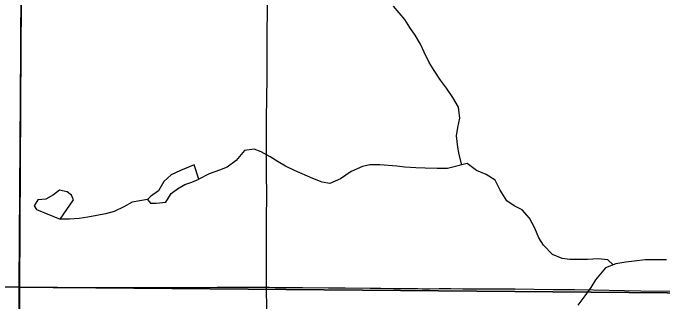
# Model space of a CAD drawing. Extents: x 1874609 to 2204689, y 815661 to 1281160.
# Drawn here: x 2012804 to 2017280, y 1030428 to 1032413 of the extents above; entities that cross this region are included whole.
import ezdxf

# ---------------------------------------------------------------- set-up
doc = ezdxf.new("R2010")
doc.units = 0
for name, color, linetype in [('GM_X_County_Road', 7, 'Continuous'), ('GM_X_Minor_Lake', 7, 'Continuous'), ('GM_X_Minor_River', 7, 'Continuous'), ('GM_X_Section', 7, 'Continuous'), ('GM_X_Township', 7, 'Continuous')]:
    doc.layers.add(name, color=color, linetype=linetype)

msp = doc.modelspace()

# ---------------------------------------------------------------- linework, layer by layer
at = {"layer": 'GM_X_County_Road'}
for points in [[(2014552.2, 1031609.3), (2014552.5, 1031706), (2014553.6, 1031804.7), (2014555.7, 1031985.7), (2014557.6, 1032216.1), (2014559.2, 1032489.9)], [(2014553, 1030522.7), (2014552.7, 1030573.3), (2014552.4, 1030655.6), (2014551.8, 1030787.5), (2014552, 1030902.7), (2014552.8, 1030985.1), (2014553.7, 1031166.1), (2014552.8, 1031297.8), (2014551.1, 1031396.6), (2014552.2, 1031609.3)], [(2010284.9, 1030590.2), (2010311.9, 1030583.5), (2010376.1, 1030572.5), (2010424.8, 1030567), (2010490, 1030562.7), (2010604.6, 1030559.7), (2010899.7, 1030554.4), (2011162, 1030549.6), (2011408, 1030546.4), (2011653.9, 1030540.9), (2011850.5, 1030538.9), (2011998, 1030538.3), (2012309.6, 1030533.2), (2012637.5, 1030527.2), (2012801.4, 1030524.9), (2012846, 1030524.3)], [(2012846, 1030524.3), (2013080.1, 1030521.1), (2013194.7, 1030520.6), (2013342.2, 1030522.2), (2013440.6, 1030521.6), (2013702.8, 1030521.7), (2013866.8, 1030522.3), (2014047.2, 1030522.3), (2014211.2, 1030522.5), (2014391.5, 1030522.6), (2014553, 1030522.7)], [(2014150.8, 1028403.9), (2014156, 1028421.4), (2014207.7, 1028594.3), (2014246.2, 1028719.7), (2014335.1, 1029018.6), (2014385.5, 1029191.9), (2014452.6, 1029411.5), (2014498.8, 1029569), (2014519.9, 1029648.4), (2014534, 1029712.7), (2014541.5, 1029761.7), (2014546.4, 1029810.8), (2014550.7, 1029893), (2014554.7, 1030089.8), (2014555.1, 1030237.5), (2014554.7, 1030368.4), (2014553, 1030522.7)], [(2014553, 1030522.7), (2014571.7, 1030522.7), (2014611, 1030522.2)], [(2014611, 1030522.2), (2014718.8, 1030520.8), (2014800.5, 1030520.5), (2014979.8, 1030518.8), (2015094.1, 1030518.4), (2015267.9, 1030516.7), (2015340.5, 1030516), (2015428, 1030515.1), (2015495.6, 1030514.5), (2015596.4, 1030513.5), (2015628.7, 1030513), (2015677.5, 1030512.9), (2015742.8, 1030513.6), (2015824.2, 1030514.2), (2015905.7, 1030513.1), (2015987.6, 1030512.6), (2016118.7, 1030511.3), (2016266, 1030511.2), (2016528.2, 1030508.3), (2016675.7, 1030506.7), (2016806.9, 1030504.3), (2017020, 1030500.5), (2017134.7, 1030499.3), (2017380.6, 1030496)]]:
    msp.add_lwpolyline(points, dxfattribs=at)
at = {"layer": 'GM_X_Minor_Lake'}
for points in [[(2014052.7, 1031366.2), (2013998.5, 1031344.4), (2013958.4, 1031328.4), (2013894.1, 1031298.6), (2013843.8, 1031250.6), (2013807.5, 1031188.5), (2013753.3, 1031148.6), (2013731.1, 1031126.6), (2013753.1, 1031102.4), (2013791.2, 1031102.3), (2013857.5, 1031110.1), (2013895.7, 1031168.2), (2013937.9, 1031200.1), (2013988.2, 1031230), (2014036.4, 1031247.9), (2014084.6, 1031267.8)], [(2014084.6, 1031267.8), (2014052.7, 1031366.2)], [(2013221.7, 1031124.3), (2013207.7, 1031158.5), (2013177.7, 1031180.7), (2013125.6, 1031190.9), (2013083.4, 1031160.9), (2013031.1, 1031131), (2012975, 1031125.2), (2012950.8, 1031083.2), (2012966.7, 1031059), (2013129, 1030992.2)], [(2013129, 1030992.2), (2013221.7, 1031124.3)]]:
    msp.add_lwpolyline(points, dxfattribs=at)
at = {"layer": 'GM_X_Minor_River'}
for points in [[(2015900.3, 1031366.9), (2015880.2, 1031438.2), (2015872.3, 1031488.3), (2015862.5, 1031566.6), (2015870.7, 1031622.8), (2015885, 1031688.9), (2015875.1, 1031763.2), (2015837.2, 1031829.5), (2015793.3, 1031895.9), (2015751.3, 1031950.2), (2015707.4, 1032016.6), (2015673.4, 1032072.9), (2015639.5, 1032143.2), (2015613.6, 1032197.5), (2015577.7, 1032259.8), (2015539.7, 1032314.1), (2015505.8, 1032368.4), (2015427.8, 1032459)], [(2016943.5, 1030677), (2016905.1, 1030712.3), (2016839, 1030718.5), (2016766.7, 1030714.8), (2016644.4, 1030715.2), (2016592.2, 1030721.4), (2016524.1, 1030747.7), (2016462.1, 1030812.2), (2016430.2, 1030862.4), (2016402.3, 1030930.7), (2016366.4, 1030999.1), (2016314.4, 1031055.4), (2016260.3, 1031083.7), (2016210.3, 1031118), (2016164.3, 1031192.4), (2016128.4, 1031260.7), (2016066.4, 1031301.1), (2016000.3, 1031327.4), (2015936.2, 1031375.8), (2015799.7, 1031342.1), (2015729.5, 1031342.4), (2015645.3, 1031344.7), (2015581.1, 1031346.9), (2015506.9, 1031351.2), (2015450.8, 1031357.4), (2015334.4, 1031365.8), (2015264.2, 1031366.1), (2015214.1, 1031356.2), (2015135.7, 1031320.4), (2015061.4, 1031270.4), (2014989.1, 1031238.6), (2014937, 1031246.8), (2014870.8, 1031273.1), (2014744.6, 1031327.7), (2014682.5, 1031358), (2014632.5, 1031386.3), (2014578.4, 1031420.6), (2014516.3, 1031456.9), (2014466.3, 1031475.2), (2014400, 1031465.4), (2014343.7, 1031397.3), (2014281.4, 1031351.4), (2014227.1, 1031329.5), (2014156.9, 1031303.7), (2014084.6, 1031267.8)], [(2013731.1, 1031126.6), (2013626.8, 1031108.9), (2013568.5, 1031077), (2013502.2, 1031045.1), (2013442, 1031029.3), (2013381.8, 1031017.4), (2013319.6, 1031005.6), (2013259.4, 1030997.8), (2013193.2, 1030992), (2013129, 1030992.2)], [(2017310.3, 1030712.9), (2017238.1, 1030711.2), (2017163.9, 1030711.4), (2017087.6, 1030703.6), (2017029.4, 1030695.8), (2016961.2, 1030684), (2016890.9, 1030656.2), (2016820.5, 1030574.2), (2016788.2, 1030522.1), (2016748, 1030464.1), (2016699.6, 1030400)]]:
    msp.add_lwpolyline(points, dxfattribs=at)
at = {"layer": 'GM_X_Section'}
for points in [[(2012877.9, 1035897.7), (2018912.9, 1035910.5), (2018892.4, 1030469.7), (2012849.2, 1030523)], [(2012877.9, 1035897.7), (2012849.2, 1030523), (2007548.5, 1030565.7), (2007577.2, 1035888.5), (2009320.1, 1035878.2), (2010086.6, 1035805.8), (2010681, 1035777), (2011531.4, 1035800.8)], [(2012849.2, 1030523), (2012824.4, 1025226.2), (2007499.6, 1025285), (2007548.5, 1030565.7)], [(2018892.4, 1030469.7), (2018801.5, 1025176.8), (2012824.4, 1025226.2), (2012849.2, 1030523)]]:
    msp.add_lwpolyline(points, close=True, dxfattribs=at)
at = {"layer": 'GM_X_Township'}
for points in [[(2012924.9, 1056002.2), (2012935.3, 1053679.3), (2012914.5, 1051827.7), (2012910.2, 1048822.6), (2012903.7, 1044302.1), (2012899.1, 1041173.4), (2012896.1, 1039044.8), (2012861.2, 1035880.2), (2012864.4, 1032937.1), (2012859.2, 1032479.4), (2012845.9, 1030538.4), (2012837.6, 1027645.9), (2012830.6, 1025241.9), (2010175.8, 1025275.6)], [(2037504.4, 1025002.2), (2030477.9, 1025070.5), (2023338.3, 1025139.8), (2019554.9, 1025176.6), (2018880.2, 1025183.1), (2014559, 1025225.1), (2013359, 1025236.7), (2012830.6, 1025241.9), (2012837.6, 1027645.9), (2012845.9, 1030538.4), (2012859.2, 1032479.4), (2012864.4, 1032937.1), (2012861.2, 1035880.2), (2012896.1, 1039044.8), (2012899.1, 1041173.4), (2012903.7, 1044302.1), (2012910.2, 1048822.6), (2012914.5, 1051827.7), (2012935.3, 1053679.3), (2012924.9, 1056002.2)]]:
    msp.add_lwpolyline(points, dxfattribs=at)

doc.saveas('drawing.dxf')
